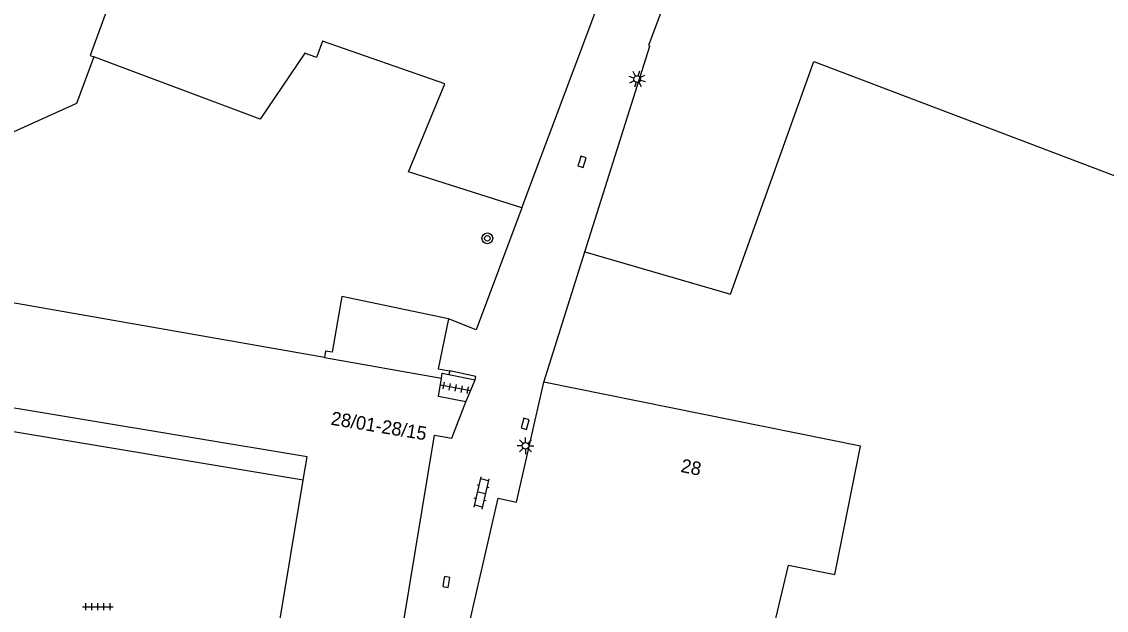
# Model space of a CAD drawing. Extents: x 131000 to 133014, y 396499 to 399001.
# Drawn here: x 131549.3 to 131629.5, y 397918 to 397961.5 of the extents above; entities that cross this region are included whole.
import ezdxf

# ---------------------------------------------------------------- set-up
doc = ezdxf.new("R2010")
doc.units = 0
for name, color, linetype in [('gg-afsc-muur', 7, 'Continuous'), ('gg-anno-huisnummerreeks BGT', 7, 'Continuous'), ('gg-bbg-bijgebouw', 7, 'Continuous'), ('gg-bbg-gedigitaliseerde bebouwing', 7, 'Continuous'), ('gg-bbg-hoofdgebouw', 7, 'Continuous'), ('gg-bbg-onder overbouw', 7, 'Continuous'), ('gg-bbg-pand overbouw', 7, 'Continuous'), ('gg-bbg-tussenscheiding', 7, 'Continuous'), ('gg-knt-verharding', 7, 'Continuous'), ('gt-symb-boom', 7, 'Continuous'), ('gt-symb-klinker verharding', 7, 'Continuous'), ('gt-symb-kolk', 7, 'Continuous'), ('gt-symb-lichtmast', 7, 'Continuous'), ('gt-symb-tegel verharding', 7, 'Continuous')]:
    doc.layers.add(name, color=color, linetype=linetype)

# ---------------------------------------------------------------- blocks, each defined once
blk = doc.blocks.new('gt0-TEG1')
at = {"layer": 'gt-symb-tegel verharding'}
for p, q in [((-1.125, 0), (1.125, 0)), ((-0.9, -0.25), (-0.9, 0.25)), ((-0.45, -0.25), (-0.45, 0.25)), ((0, -0.25), (0, 0.25)), ((0.45, -0.25), (0.45, 0.25)), ((0.9, -0.25), (0.9, 0.25))]:
    blk.add_line(p, q, dxfattribs=at)
blk = doc.blocks.new('gt0-KL1')
at = {"layer": 'gt-symb-klinker verharding'}
for p, q in [((-1.15, 0.3), (1.15, 0.3)), ((-1, -0.3), (-1, 0.3)), ((-0.5, 0.3), (-0.5, 0.45)), ((0, -0.3), (0, 0.3)), ((0.5, 0.3), (0.5, 0.45)), ((1, -0.3), (1, 0.3)), ((-1.15, -0.3), (1.15, -0.3)), ((-0.5, -0.45), (-0.5, -0.3)), ((0.5, -0.45), (0.5, -0.3))]:
    blk.add_line(p, q, dxfattribs=at)
blk = doc.blocks.new('gt0-LMAST')
at = {"layer": 'gt-symb-lichtmast'}
for p, q in [((-0.182, 0.173), (-0.447, 0.438)), ((-0.005, 0.246), (-0.005, 0.621)), ((0.172, 0.173), (0.437, 0.438)), ((-0.255, -0.004), (-0.63, -0.004)), ((-0.182, -0.181), (-0.447, -0.446)), ((-0.005, -0.254), (-0.005, -0.629)), ((0.437, -0.446), (0.172, -0.181)), ((0.245, -0.004), (0.62, -0.004))]:
    blk.add_line(p, q, dxfattribs=at)
blk.add_circle((-0.005, -0.004), 0.25, dxfattribs=at)
blk = doc.blocks.new('gt0-KOLK')
at = {"layer": 'gt-symb-kolk'}
blk.add_lwpolyline([(0, 0), (0.375, 0), (0.375, 0.4), (-0.375, 0.4), (-0.375, 0), (0, 0)], dxfattribs=at)
blk = doc.blocks.new('gt0-BOOM')
at = {"layer": 'gt-symb-boom'}
for radius in [0.4, 0.2]:
    blk.add_circle((0, 0), radius, dxfattribs=at)

msp = doc.modelspace()

# ---------------------------------------------------------------- linework, layer by layer
at = {"layer": 'gg-afsc-muur'}
msp.add_line((131580.892, 397935.408), (131582.837, 397935.022), dxfattribs=at)
for points in [[(131586.279, 397947.752), (131582.891, 397938.729), (131580.858, 397939.548)], [(131582.837, 397935.022), (131582.884, 397935.274), (131580.958, 397935.69)]]:
    msp.add_lwpolyline(points, dxfattribs=at)
at = {"layer": 'gg-bbg-bijgebouw'}
msp.add_line((131580.958, 397935.69), (131580.892, 397935.408), dxfattribs=at)
for points in [[(131580.858, 397939.548), (131580.081, 397935.836), (131580.958, 397935.69)], [(131580.33, 397935.145), (131580.387, 397935.511), (131580.892, 397935.408)]]:
    msp.add_lwpolyline(points, dxfattribs=at)
at = {"layer": 'gg-bbg-gedigitaliseerde bebouwing'}
msp.add_line((131571.677, 397936.664), (131545.774, 397941.211), dxfattribs=at)
for points in [[(131580.589, 397956.916), (131571.545, 397960.076), (131571.093, 397958.872), (131570.222, 397959.198), (131566.922, 397954.306), (131554.639, 397958.917)], [(131554.639, 397958.917), (131553.345, 397955.47), (131539.699, 397949.304), (131537.2, 397950.242), (131536.439, 397948.217), (131535.961, 397948.396)], [(131590.935, 397944.504), (131601.718, 397941.352), (131607.871, 397958.563), (131648.331, 397943.21), (131647.08, 397939.787), (131644.635, 397939.489), (131636.235, 397902.138), (131603.178, 397909.472)], [(131580.858, 397939.548), (131572.964, 397941.199), (131572.252, 397937.072), (131571.762, 397937.156), (131571.677, 397936.664)], [(131603.178, 397909.472), (131605.994, 397921.305), (131609.435, 397920.62), (131611.312, 397930.106), (131587.911, 397934.852)]]:
    msp.add_lwpolyline(points, dxfattribs=at)
at = {"layer": 'gg-bbg-hoofdgebouw'}
for p, q in [((131586.279, 397947.752), (131592.909, 397965.41)), ((131590.935, 397944.504), (131595.755, 397959.716)), ((131559.023, 397860.547), (131570.109, 397927.609))]:
    msp.add_line(p, q, dxfattribs=at)
for points in [[(131601.44, 397975.26), (131595.643, 397959.758), (131595.755, 397959.716)], [(131586.279, 397947.752), (131577.889, 397950.409), (131580.589, 397956.916)], [(131582.136, 397933.395), (131580.118, 397933.781), (131580.33, 397935.145)], [(131581.604, 397913.497), (131584.523, 397926.276), (131585.878, 397925.981), (131587.911, 397934.852)], [(131567.772, 397858.392), (131567.829, 397858.382), (131579.814, 397930.942), (131581.112, 397930.704), (131582.136, 397933.395)]]:
    msp.add_lwpolyline(points, dxfattribs=at)
at = {"layer": 'gg-bbg-onder overbouw'}
msp.add_lwpolyline([(131570.109, 397927.609), (131570.394, 397929.331), (131544.561, 397933.623)], dxfattribs=at)
at = {"layer": 'gg-bbg-pand overbouw'}
msp.add_line((131570.109, 397927.609), (131544.288, 397931.915), dxfattribs=at)
at = {"layer": 'gg-bbg-tussenscheiding'}
msp.add_line((131571.677, 397936.664), (131580.33, 397935.145), dxfattribs=at)
msp.add_lwpolyline([(131558.289, 397969.734), (131554.348, 397959.026), (131554.639, 397958.917)], dxfattribs=at)
at = {"layer": 'gg-knt-verharding'}
for p, q in [((131587.911, 397934.852), (131590.935, 397944.504)), ((131582.136, 397933.395), (131582.837, 397935.022))]:
    msp.add_line(p, q, dxfattribs=at)

# ---------------------------------------------------------------- block references
at = {"layer": 'gt-symb-boom'}
msp.add_blockref('gt0-BOOM', (131583.728, 397945.491), dxfattribs=at)
at = {"layer": 'gt-symb-klinker verharding', "rotation": 77.1170205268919}
msp.add_blockref('gt0-KL1', (131583.31, 397926.654), dxfattribs=at)
at = {"layer": 'gt-symb-kolk'}
for p, rotation in [((131590.538, 397951.208), -106.44128049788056), ((131586.334, 397931.823), -106.02410965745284), ((131580.491, 397920.109), -99.50001059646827)]:
    msp.add_blockref('gt0-KOLK', p, dxfattribs=dict(at, rotation=rotation))
at = {"layer": 'gt-symb-lichtmast', "rotation": -107.5830971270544}
msp.add_blockref('gt0-LMAST', (131594.811, 397957.267), dxfattribs=at)
at = {"layer": 'gt-symb-lichtmast'}
msp.add_blockref('gt0-LMAST', (131586.555, 397930.147), dxfattribs=at)
at = {"layer": 'gt-symb-tegel verharding', "rotation": 169.16208955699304}
msp.add_blockref('gt0-TEG1', (131581.373, 397934.426), dxfattribs=at)
at = {"layer": 'gt-symb-tegel verharding'}
msp.add_blockref('gt0-TEG1', (131554.925, 397918.243), dxfattribs=at)

# ---------------------------------------------------------------- texts
at = {"layer": 'gg-anno-huisnummerreeks BGT'}
for s, rotation, p in [('28/01-28/15', 350.6, (131572.108, 397931.71)), ('28', 348.5, (131597.974, 397928.22))]:
    msp.add_text(s, height=1, rotation=rotation, dxfattribs=at).set_placement(p)

doc.saveas('drawing.dxf')
